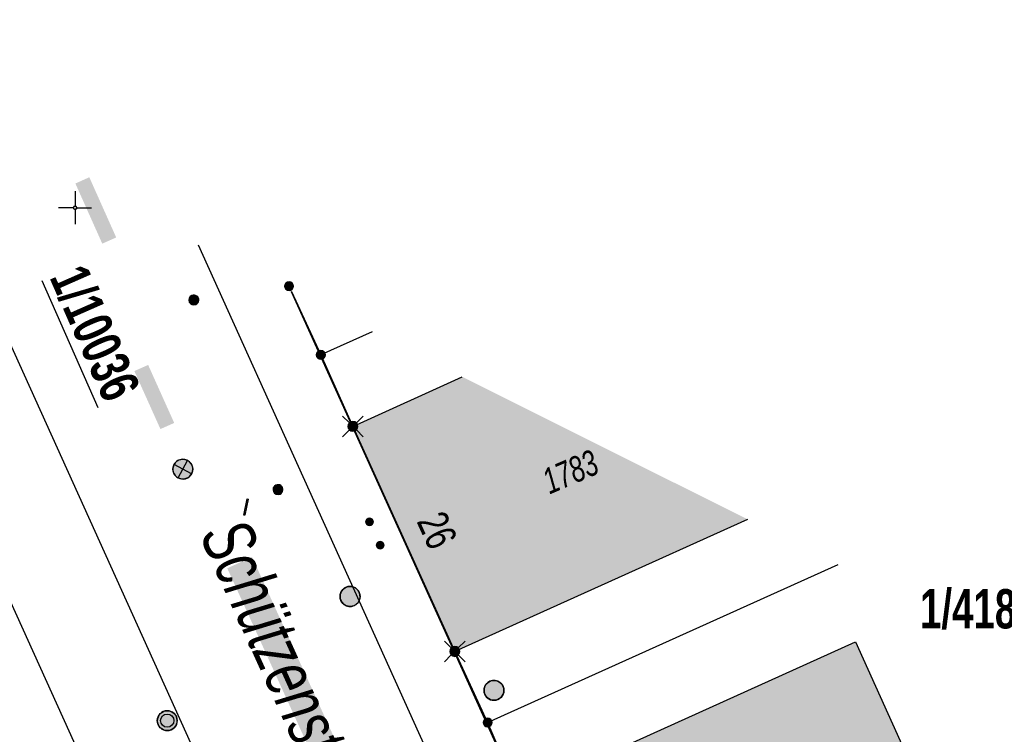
# Model space of a CAD drawing. Header units: metres. Extents: x 2695560 to 2696939, y 1260491 to 1262050.
# Tile 958 of 1005: x 2696449 to 2696486, y 1261880 to 1261907. Entities that reach past the tile are written whole.
import ezdxf

# ---------------------------------------------------------------- set-up
doc = ezdxf.new("R2010")
doc.units = ezdxf.units.M
doc.linetypes.add('AUSGEZOGEN', pattern=[0])
for name, color, linetype in [('XR$1$AV_Gebäudeflächen (BB)', 7, 'AUSGEZOGEN'), ('XR$1$AV_Grenzpunkte', 7, 'AUSGEZOGEN'), ('XR$1$AV_Grundstück-Nr.', 7, 'AUSGEZOGEN'), ('XR$1$AV_Haus-Nr.', 7, 'AUSGEZOGEN'), ('XR$1$AV_Koordinatennetzpunkte', 7, 'AUSGEZOGEN'), ('XR$1$AV_Linien (BB)', 7, 'AUSGEZOGEN'), ('XR$1$AV_Strassennamen', 7, 'AUSGEZOGEN'), ('XR$1$AV_Versicherung-Nr.', 7, 'AUSGEZOGEN'), ('XR$1$AW_LK_Schachtdeckel', 24, 'AUSGEZOGEN'), ('XR$1$AW_LK_Zwischenpunkt', 24, 'AUSGEZOGEN'), ('XR$1$EW_LK_Knoten', 1, 'AUSGEZOGEN'), ('XR$1$Liegenschaftsgrenzen', 7, 'AUSGEZOGEN'), ('XR$1$PFAV', 255, 'AUSGEZOGEN'), ('XR$1$PFAW', 255, 'AUSGEZOGEN'), ('XR$1$PFEW', 255, 'AUSGEZOGEN'), ('XR$1$PFWA', 255, 'AUSGEZOGEN'), ('XR$1$RAEW', 8, 'AUSGEZOGEN'), ('XR$1$RP_Abstandslinie', 7, 'AUSGEZOGEN'), ('XR$1$WA_LK_Absperrarmatur', 171, 'AUSGEZOGEN'), ('XR$1$WA_LK_Hydrant', 171, 'AUSGEZOGEN')]:
    doc.layers.add(name, color=color, linetype=linetype)
doc.styles.add('ARIAL', font='arial.ttf')

# ---------------------------------------------------------------- blocks, each defined once
blk = doc.blocks.new('COMPLEXOBJECT_788')
at = {"layer": 'XR$1$AV_Linien (BB)', "color": 7, "linetype": 'AUSGEZOGEN', "transparency": 33554687}
blk.add_line((6454.645, 11898.595), (6478.163, 11846.537), dxfattribs=at)
blk.add_arc((6482.759, 11848.081), 4.849, 198.5733, 243.4783, dxfattribs=at)
blk = doc.blocks.new('BWAV19')
at = {"layer": 'XR$1$PFAV', "transparency": 33554687}
blk.add_hatch(color=7, dxfattribs=at).paths.add_polyline_path([(0, 0.24), (-0.024, 0.239), (-0.048, 0.235), (-0.072, 0.229), (-0.095, 0.221), (-0.116, 0.21), (-0.137, 0.197), (-0.156, 0.182), (-0.174, 0.165), (-0.19, 0.147), (-0.204, 0.127), (-0.215, 0.106), (-0.225, 0.083), (-0.232, 0.06), (-0.237, 0.036), (-0.24, 0.012), (-0.24, -0.012), (-0.237, -0.036), (-0.232, -0.06), (-0.225, -0.083), (-0.215, -0.106), (-0.204, -0.127), (-0.19, -0.147), (-0.174, -0.165), (-0.156, -0.182), (-0.137, -0.197), (-0.116, -0.21), (-0.095, -0.221), (-0.072, -0.229), (-0.048, -0.235), (-0.024, -0.239), (0, -0.24), (0.024, -0.239), (0.048, -0.235), (0.072, -0.229), (0.095, -0.221), (0.116, -0.21), (0.137, -0.197), (0.156, -0.182), (0.174, -0.165), (0.19, -0.147), (0.204, -0.127), (0.215, -0.106), (0.225, -0.083), (0.232, -0.06), (0.237, -0.036), (0.24, -0.012), (0.24, 0.012), (0.237, 0.036), (0.232, 0.06), (0.225, 0.083), (0.215, 0.106), (0.204, 0.127), (0.19, 0.147), (0.174, 0.165), (0.156, 0.182), (0.137, 0.197), (0.116, 0.21), (0.095, 0.221), (0.072, 0.229), (0.048, 0.235), (0.024, 0.239)])
at = {"color": 7, "transparency": 33554687}
for p, q in [((-0.5, 0.5), (-0.17, 0.17)), ((0.17, 0.17), (0.5, 0.5)), ((-0.5, -0.5), (-0.17, -0.17)), ((0.17, -0.17), (0.5, -0.5))]:
    blk.add_line(p, q, dxfattribs=at)
for start, end in [(90, 270), (270, 90)]:
    blk.add_arc((0, 0), 0.24, start, end, dxfattribs=at)
blk = doc.blocks.new('BAV15')
at = {"layer": 'XR$1$PFAV', "transparency": 33554687}
blk.add_hatch(color=7, dxfattribs=at).paths.add_polyline_path([(0.5, 0), (0.49, 0.1), (0.46, 0.2), (0.41, 0.29), (0.34, 0.36), (0.26, 0.42), (0.17, 0.47), (0.08, 0.49), (-0.03, 0.5), (-0.13, 0.48), (-0.22, 0.45), (-0.31, 0.4), (-0.38, 0.33), (-0.44, 0.24), (-0.48, 0.15), (-0.5, 0.05), (-0.5, -0.05), (-0.48, -0.15), (-0.44, -0.24), (-0.38, -0.33), (-0.31, -0.4), (-0.22, -0.45), (-0.13, -0.48), (-0.03, -0.5), (0.08, -0.49), (0.17, -0.47), (0.26, -0.42), (0.34, -0.36), (0.41, -0.29), (0.46, -0.2), (0.49, -0.1)])
at = {"color": 7, "transparency": 33554687}
for start, end in [(90, 270), (270, 90)]:
    blk.add_arc((0, 0), 0.5, start, end, dxfattribs=at)
at = {"layer": 'XR$1$PFAV', "transparency": 33554687}
blk.add_circle((0, 0), 0.5, dxfattribs=at)
blk = doc.blocks.new('BAV2041')
at = {"color": 7, "transparency": 33554687}
for p, q in [((0, 0.5), (0, 0.05)), ((-0.05, 0), (-0.5, 0)), ((0.05, 0), (0.5, 0)), ((0, -0.05), (0, -0.5))]:
    blk.add_line(p, q, dxfattribs=at)
blk.add_circle((0, 0), 0.05, dxfattribs=at)
for start, end in [(90, 270), (270, 90)]:
    blk.add_arc((0, 0), 0.05, start, end, dxfattribs=at)
blk = doc.blocks.new('BAW2092')
at = {"true_color": 0x000000, "transparency": 33554687}
blk.add_hatch(color=18, dxfattribs=at).paths.add_polyline_path([(-0.03, 0.5), (-0.03, -0.5), (0.03, -0.5), (0.03, 0.5)])
at = {"transparency": 33554687}
blk.add_lwpolyline([(-0.03, 0.5), (0.03, 0.5), (0.03, -0.5), (-0.03, -0.5), (-0.03, 0.5)], close=True, dxfattribs=at)
blk = doc.blocks.new('BAW2082')
at = {"layer": 'XR$1$PFAW', "transparency": 33554687}
blk.add_hatch(color=7, dxfattribs=at).paths.add_polyline_path([(0.509, -0.003), (0.499, 0.098), (0.469, 0.194), (0.42, 0.283), (0.354, 0.359), (0.274, 0.421), (0.183, 0.466), (0.085, 0.491), (-0.016, 0.496), (-0.116, 0.481), (-0.211, 0.446), (-0.297, 0.392), (-0.37, 0.323), (-0.428, 0.24), (-0.468, 0.147), (-0.488, 0.047), (-0.488, -0.054), (-0.468, -0.153), (-0.428, -0.246), (-0.37, -0.329), (-0.297, -0.398), (-0.211, -0.452), (-0.116, -0.487), (-0.016, -0.502), (0.085, -0.497), (0.183, -0.472), (0.274, -0.427), (0.354, -0.366), (0.42, -0.289), (0.469, -0.2), (0.499, -0.104)])
at = {"transparency": 33554687}
for start, end in [(91.1948, 268.8052), (268.8052, 91.1948)]:
    blk.add_arc((0.01, 0), 0.5, start, end, dxfattribs=at)
at = {"layer": 'XR$1$PFAW', "transparency": 33554687}
blk.add_circle((0.009, -0.003), 0.5, dxfattribs=at)
blk = doc.blocks.new('BAW2088')
at = {"layer": 'XR$1$PFAW', "transparency": 33554687}
blk.add_hatch(color=253, dxfattribs=at).paths.add_polyline_path([(0.51, 0), (0.5, 0.101), (0.47, 0.197), (0.421, 0.286), (0.355, 0.362), (0.275, 0.424), (0.184, 0.469), (0.086, 0.494), (-0.015, 0.499), (-0.115, 0.484), (-0.21, 0.449), (-0.296, 0.395), (-0.369, 0.326), (-0.427, 0.243), (-0.467, 0.15), (-0.487, 0.051), (-0.487, -0.051), (-0.467, -0.15), (-0.427, -0.243), (-0.369, -0.326), (-0.296, -0.395), (-0.21, -0.449), (-0.115, -0.484), (-0.015, -0.499), (0.086, -0.494), (0.184, -0.469), (0.275, -0.424), (0.355, -0.362), (0.421, -0.286), (0.47, -0.197), (0.5, -0.101)])
at = {"transparency": 33554687}
for start, end in [(91.1948, 268.8052), (268.8052, 91.1948)]:
    blk.add_arc((0.01, 0), 0.5, start, end, dxfattribs=at)
at = {"layer": 'XR$1$PFAW', "transparency": 33554687}
blk.add_circle((0.01, 0), 0.5, dxfattribs=at)
blk = doc.blocks.new('BWA2009')
at = {"true_color": 0x000000, "transparency": 33554687}
blk.add_hatch(color=18, dxfattribs=at).paths.add_polyline_path([(0.333, 0), (0.327, 0.067), (0.306, 0.131), (0.274, 0.19), (0.23, 0.242), (0.176, 0.283), (0.116, 0.313), (0.05, 0.329), (-0.017, 0.333), (-0.084, 0.323), (-0.147, 0.299), (-0.204, 0.264), (-0.253, 0.217), (-0.291, 0.162), (-0.318, 0.1), (-0.332, 0.034), (-0.332, -0.034), (-0.318, -0.1), (-0.291, -0.162), (-0.253, -0.217), (-0.204, -0.264), (-0.147, -0.299), (-0.084, -0.323), (-0.017, -0.333), (0.05, -0.329), (0.116, -0.313), (0.176, -0.283), (0.23, -0.242), (0.274, -0.19), (0.306, -0.131), (0.327, -0.067)])
at = {"layer": 'XR$1$PFWA', "transparency": 33554687}
blk.add_hatch(color=7, dxfattribs=at).paths.add_polyline_path([(0.5, 0), (0.49, 0.101), (0.459, 0.197), (0.41, 0.286), (0.344, 0.362), (0.264, 0.424), (0.174, 0.469), (0.076, 0.494), (-0.025, 0.499), (-0.125, 0.484), (-0.22, 0.449), (-0.306, 0.395), (-0.379, 0.326), (-0.437, 0.243), (-0.477, 0.15), (-0.497, 0.051), (-0.497, -0.051), (-0.477, -0.15), (-0.437, -0.243), (-0.379, -0.326), (-0.306, -0.395), (-0.22, -0.449), (-0.125, -0.484), (-0.025, -0.499), (0.076, -0.494), (0.174, -0.469), (0.264, -0.424), (0.344, -0.362), (0.41, -0.286), (0.459, -0.197), (0.49, -0.101)])
at = {"transparency": 33554687}
blk.add_circle((0, 0), 0.333, dxfattribs=at)
for start, end in [(90, 180), (0, 90), (180, 270), (270, 0)]:
    blk.add_arc((0, 0), 0.5, start, end, dxfattribs=at)
at = {"layer": 'XR$1$PFWA', "transparency": 33554687}
blk.add_circle((0, 0), 0.5, dxfattribs=at)
blk = doc.blocks.new('BWA965')
at = {"layer": 'XR$1$PFWA', "transparency": 33554687}
blk.add_hatch(color=7, dxfattribs=at).paths.add_polyline_path([(0, 0.5), (-0.051, 0.497), (-0.101, 0.49), (-0.15, 0.477), (-0.197, 0.459), (-0.243, 0.437), (-0.286, 0.41), (-0.326, 0.379), (-0.362, 0.344), (-0.395, 0.306), (-0.424, 0.264), (-0.449, 0.22), (-0.469, 0.174), (-0.484, 0.125), (-0.494, 0.076), (-0.499, 0.025), (-0.499, -0.025), (-0.494, -0.076), (-0.484, -0.125), (-0.469, -0.174), (-0.449, -0.22), (-0.424, -0.264), (-0.395, -0.306), (-0.362, -0.344), (-0.326, -0.379), (-0.286, -0.41), (-0.243, -0.437), (-0.197, -0.459), (-0.15, -0.477), (-0.101, -0.49), (-0.051, -0.497), (0, -0.5), (0.051, -0.497), (0.101, -0.49), (0.15, -0.477), (0.197, -0.459), (0.243, -0.437), (0.286, -0.41), (0.326, -0.379), (0.362, -0.344), (0.395, -0.306), (0.424, -0.264), (0.449, -0.22), (0.469, -0.174), (0.484, -0.125), (0.494, -0.076), (0.499, -0.025), (0.499, 0.025), (0.494, 0.076), (0.484, 0.125), (0.469, 0.174), (0.449, 0.22), (0.424, 0.264), (0.395, 0.306), (0.362, 0.344), (0.326, 0.379), (0.286, 0.41), (0.243, 0.437), (0.197, 0.459), (0.15, 0.477), (0.101, 0.49), (0.051, 0.497)])
at = {"transparency": 33554687}
blk.add_line((0, 0.5), (0, -0.5), dxfattribs=at)
for start, end in [(90, 270), (270, 90)]:
    blk.add_arc((0, 0), 0.5, start, end, dxfattribs=at)
blk = doc.blocks.new('BEWLP2549_S')
at = {"layer": 'XR$1$PFEW', "transparency": 33554687}
blk.add_hatch(color=7, dxfattribs=at).paths.add_polyline_path([(0.5, 0), (0.49, 0.101), (0.459, 0.197), (0.41, 0.286), (0.344, 0.362), (0.264, 0.424), (0.174, 0.469), (0.076, 0.494), (-0.025, 0.499), (-0.125, 0.484), (-0.22, 0.449), (-0.306, 0.395), (-0.379, 0.326), (-0.437, 0.243), (-0.477, 0.15), (-0.497, 0.051), (-0.497, -0.051), (-0.477, -0.15), (-0.437, -0.243), (-0.379, -0.326), (-0.306, -0.395), (-0.22, -0.449), (-0.125, -0.484), (-0.025, -0.499), (0.076, -0.494), (0.174, -0.469), (0.264, -0.424), (0.344, -0.362), (0.41, -0.286), (0.459, -0.197), (0.49, -0.101)])
at = {"color": 1, "transparency": 33554687}
for p, q in [((0.354, -0.354), (-0.354, 0.354)), ((-0.354, -0.354), (0.354, 0.354))]:
    blk.add_line(p, q, dxfattribs=at)
for start, end in [(91.3809, 268.6191), (268.6191, 91.3809)]:
    blk.add_arc((0, 0), 0.5, start, end, dxfattribs=at)
at = {"layer": 'XR$1$PFEW', "transparency": 33554687}
blk.add_circle((0, 0), 0.5, dxfattribs=at)
blk = doc.blocks.new('BEW957')
at = {"layer": 'XR$1$RAEW', "transparency": 33554687}
blk.add_hatch(color=1, dxfattribs=at).paths.add_polyline_path([(-0.5, 0), (-0.5, -0.05), (-0.49, -0.1), (-0.48, -0.15), (-0.46, -0.2), (-0.44, -0.24), (-0.41, -0.29), (-0.38, -0.33), (-0.34, -0.36), (-0.31, -0.4), (-0.26, -0.42), (-0.22, -0.45), (-0.17, -0.47), (-0.13, -0.48), (-0.08, -0.49), (-0.03, -0.5), (0.03, -0.5), (0.08, -0.49), (0.13, -0.48), (0.17, -0.47), (0.22, -0.45), (0.26, -0.42), (0.31, -0.4), (0.34, -0.36), (0.38, -0.33), (0.41, -0.29), (0.44, -0.24), (0.46, -0.2), (0.48, -0.15), (0.49, -0.1), (0.5, -0.05), (0.5, 0), (0.5, 0.05), (0.49, 0.1), (0.48, 0.15), (0.46, 0.2), (0.44, 0.24), (0.41, 0.29), (0.38, 0.33), (0.34, 0.36), (0.31, 0.4), (0.26, 0.42), (0.22, 0.45), (0.17, 0.47), (0.13, 0.48), (0.08, 0.49), (0.03, 0.5), (-0.03, 0.5), (-0.08, 0.49), (-0.13, 0.48), (-0.17, 0.47), (-0.22, 0.45), (-0.26, 0.42), (-0.31, 0.4), (-0.34, 0.36), (-0.38, 0.33), (-0.41, 0.29), (-0.44, 0.24), (-0.46, 0.2), (-0.48, 0.15), (-0.49, 0.1), (-0.5, 0.05)])
at = {"color": 1, "transparency": 33554687}
for start, end in [(90, 180), (180, 270), (0, 90), (270, 0)]:
    blk.add_arc((0, 0), 0.5, start, end, dxfattribs=at)
at = {"layer": 'XR$1$RAEW', "color": 1, "transparency": 33554687}
blk.add_circle((0, 0), 0.5, dxfattribs=at)

msp = doc.modelspace()

# ---------------------------------------------------------------- hatches: boundary and pattern name
at = {"transparency": 33554687}
for points in [[(2696451.51, 1261900.959), (2696450.984, 1261900.724), (2696451.999, 1261898.451), (2696452.525, 1261898.686)], [(2696453.731, 1261893.871), (2696453.211, 1261893.638), (2696454.195, 1261891.447), (2696454.715, 1261891.68)], [(2696457.655, 1261886.616), (2696456.719, 1261886.191), (2696461.203, 1261876.318), (2696462.139, 1261876.743)]]:
    msp.add_hatch(color=7, dxfattribs=at).paths.add_polyline_path(points)
at = {"layer": 'XR$1$AV_Gebäudeflächen (BB)', "true_color": 0xd2d2d2, "transparency": 33554687}
for points in [[(2696476.367, 1261888.037), (2696465.59, 1261893.421), (2696461.46, 1261891.55), (2696465.31, 1261883.05)], [(2696467.71, 1261877.66), (2696471.55, 1261869.15), (2696484.281, 1261874.9), (2696480.434, 1261883.408)]]:
    msp.add_hatch(color=254, dxfattribs=at).paths.add_polyline_path(points)

# ---------------------------------------------------------------- linework, layer by layer
at = {"layer": 'XR$1$AV_Linien (BB)', "color": 7, "linetype": 'AUSGEZOGEN', "transparency": 33554687}
for p, q in [((2696444.256, 1261904.08), (2696471.295, 1261844.324)), ((2696461.46, 1261891.55), (2696465.59, 1261893.421)), ((2696465.31, 1261883.05), (2696461.46, 1261891.55)), ((2696476.367, 1261888.037), (2696465.31, 1261883.05))]:
    msp.add_line(p, q, dxfattribs=at)
for points in [[(2696469.201, 1261842.907), (2696468.638, 1261841.653), (2696468.189, 1261841.442), (2696438.589, 1261906.911)], [(2696459.147, 1261896.641), (2696460.25, 1261894.25), (2696461.46, 1261891.55)], [(2696467.71, 1261877.66), (2696480.434, 1261883.408), (2696484.281, 1261874.9), (2696471.55, 1261869.15)], [(2696465.31, 1261883.05), (2696466.55, 1261880.36), (2696467.71, 1261877.66)]]:
    msp.add_lwpolyline(points, dxfattribs=at)
at = {"layer": 'XR$1$Liegenschaftsgrenzen', "color": 7, "linetype": 'AUSGEZOGEN', "transparency": 33554687}
for p, q in [((2696460.25, 1261894.25), (2696459.147, 1261896.641)), ((2696462.185, 1261895.122), (2696460.25, 1261894.25)), ((2696466.55, 1261880.36), (2696479.78, 1261886.332))]:
    msp.add_line(p, q, dxfattribs=at)
for points in [[(2696460.25, 1261894.25), (2696461.46, 1261891.55), (2696465.31, 1261883.05), (2696466.55, 1261880.36)], [(2696471.96, 1261868.36), (2696471.55, 1261869.15), (2696467.71, 1261877.66), (2696466.55, 1261880.36)]]:
    msp.add_lwpolyline(points, dxfattribs=at)
at = {"layer": 'XR$1$RP_Abstandslinie', "color": 7, "linetype": 'AUSGEZOGEN', "transparency": 33554687}
msp.add_lwpolyline([(2696459.13, 1261896.649), (2696465.53, 1261882.5), (2696482.59, 1261844.78)], dxfattribs=at)

# ---------------------------------------------------------------- block references
at = {"layer": 'XR$1$AV_Grenzpunkte', "color": 7, "linetype": 'AUSGEZOGEN', "lineweight": -3, "transparency": 33554687}
for name, p, xscale, yscale in [('BAV15', (2696459.05, 1261896.85), 0.3249999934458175, 0.3249999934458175), ('BAV15', (2696460.25, 1261894.25), 0.3249999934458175, 0.3249999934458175), ('BWAV19', (2696461.46, 1261891.55), 0.7800000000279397, 0.7800000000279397), ('BWAV19', (2696465.31, 1261883.05), 0.7800000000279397, 0.7800000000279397), ('BAV15', (2696466.55, 1261880.36), 0.3249999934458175, 0.3249999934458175)]:
    msp.add_blockref(name, p, dxfattribs=dict(at, xscale=xscale, yscale=yscale))
at = {"layer": 'XR$1$AV_Koordinatennetzpunkte', "color": 7, "linetype": 'AUSGEZOGEN', "lineweight": -3, "transparency": 33554687, "xscale": 1.25, "yscale": 1.25}
msp.add_blockref('BAV2041', (2696450.97, 1261899.81), dxfattribs=at)
at = {"layer": 'XR$1$AV_Linien (BB)', "color": 7, "linetype": 'AUSGEZOGEN', "lineweight": -3, "transparency": 33554687}
msp.add_blockref('COMPLEXOBJECT_788', (2690000.97, 1249999.81), dxfattribs=at)
at = {"layer": 'XR$1$AW_LK_Schachtdeckel', "color": 24, "linetype": 'AUSGEZOGEN', "lineweight": -3, "transparency": 33554687}
for name, p, xscale, yscale, rotation in [('BAW2088', (2696461.352, 1261885.132), 0.7578193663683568, 0.7578193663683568, 293.5201577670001), ('BAW2082', (2696466.79, 1261881.57), 0.7499999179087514, 0.7499999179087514, 113.5782928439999)]:
    msp.add_blockref(name, p, dxfattribs=dict(at, xscale=xscale, yscale=yscale, rotation=rotation))
at = {"layer": 'XR$1$AW_LK_Zwischenpunkt', "color": 24, "linetype": 'AUSGEZOGEN', "lineweight": -3, "transparency": 33554687, "xscale": 0.6249999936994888, "yscale": 0.6249999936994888, "rotation": 168.378116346}
msp.add_blockref('BAW2092', (2696457.424, 1261888.5), dxfattribs=at)
at = {"layer": 'XR$1$EW_LK_Knoten', "color": 1, "linetype": 'AUSGEZOGEN', "lineweight": -3, "transparency": 33554687}
for name, p, xscale, yscale, rotation in [('BEWLP2549_S', (2696455.041, 1261889.934), 0.7499999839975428, 0.749999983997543, 16.55189999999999), ('BEW957', (2696462.091, 1261887.944), 0.2749999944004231, 0.2749999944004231, 114.3674999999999)]:
    msp.add_blockref(name, p, dxfattribs=dict(at, xscale=xscale, yscale=yscale, rotation=rotation))
at = {"layer": 'XR$1$EW_LK_Knoten', "color": 1, "linetype": 'AUSGEZOGEN', "lineweight": -3, "transparency": 33554687, "xscale": 0.2749999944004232, "yscale": 0.2749999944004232}
msp.add_blockref('BEW957', (2696462.492, 1261887.06), dxfattribs=at)
at = {"layer": 'XR$1$WA_LK_Absperrarmatur', "color": 171, "linetype": 'AUSGEZOGEN', "lineweight": -3, "transparency": 33554687, "xscale": 0.3749999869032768, "yscale": 0.3749999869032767}
for p, rotation in [((2696455.457, 1261896.322), 23.85546875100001), ((2696458.633, 1261889.161), 24.187255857)]:
    msp.add_blockref('BWA965', p, dxfattribs=dict(at, rotation=rotation))
at = {"layer": 'XR$1$WA_LK_Hydrant', "color": 171, "linetype": 'AUSGEZOGEN', "lineweight": -3, "transparency": 33554687, "xscale": 0.7499999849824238, "yscale": 0.7499999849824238, "rotation": 23.43646240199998}
msp.add_blockref('BWA2009', (2696454.452, 1261880.434), dxfattribs=at)

# ---------------------------------------------------------------- texts
at = {"layer": 'XR$1$AV_Grundstück-Nr.', "color": 7, "transparency": 33554687, "insert": (2696451.711, 1261895.07), "char_height": 1.48491, "width": 5.79059, "attachment_point": 5, "rotation": 293.7609, "style": 'ARIAL'}
msp.add_mtext('\\A1;{\\L\\fArial|i0|b1;\\H1.484908;\\W0.700000;\\C7;1/10036\\l}\\P', dxfattribs=at)
at = {"layer": 'XR$1$AV_Grundstück-Nr.', "color": 7, "transparency": 33554687, "insert": (2696485.094, 1261884.638), "char_height": 1.48491, "width": 4.96465, "attachment_point": 5, "style": 'ARIAL'}
msp.add_mtext('\\A1;{\\fArial|i0|b1;\\H1.484908;\\W0.700000;\\C7;1/4181}\\P', dxfattribs=at)
at = {"layer": 'XR$1$AV_Haus-Nr.', "color": 7, "transparency": 33554687, "insert": (2696464.101, 1261887.382), "char_height": 1.1621, "width": 1.68109, "attachment_point": 8, "rotation": 294.3666, "style": 'ARIAL'}
msp.add_mtext('\\W0.70;26', dxfattribs=at)
at = {"layer": 'XR$1$AV_Strassennamen', "color": 7, "transparency": 33554687, "insert": (2696459.42, 1261881.463), "char_height": 1.93684, "width": 14.73509, "attachment_point": 5, "rotation": 294.4233, "style": 'ARIAL'}
msp.add_mtext('\\A1;{\\fArial|i1|b0;\\H1.936838;\\W0.700000;\\C7;Schützenstrasse}\\P', dxfattribs=at)
at = {"layer": 'XR$1$AV_Versicherung-Nr.', "color": 7, "transparency": 33554687, "insert": (2696469.67, 1261889.83), "char_height": 0.96842, "width": 2.45636, "attachment_point": 5, "rotation": 23.2452, "style": 'ARIAL'}
msp.add_mtext('\\A1;{\\fArial|i1|b0;\\H0.968418;\\W0.700000;\\C7;1783}\\P', dxfattribs=at)

doc.saveas('drawing.dxf')
